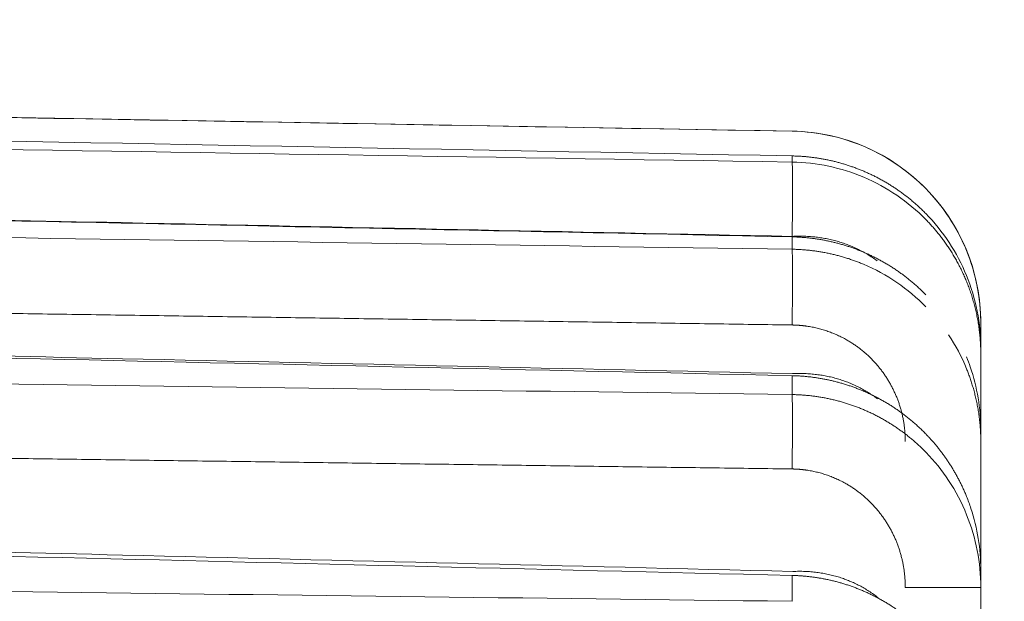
# Model space of a CAD drawing. Header units: millimetres. Extents: x 5437 to 18441, y -4466 to 3128.
# Tile 389 of 497: x 13790 to 13800, y 21 to 27. Entities that reach past the tile are written whole.
import ezdxf

# ---------------------------------------------------------------- set-up
doc = ezdxf.new("R2010")
doc.units = ezdxf.units.MM
doc.layers.add('1', color=7, linetype='Continuous', true_color=0xffffff)
doc.dimstyles.get("Standard").update_dxf_attribs({"dimtxt": 0.18, "dimasz": 0.18, "dimexe": 0.18, "dimexo": 0.0625, "dimgap": 0.09, "dimtad": 0, "dimtih": 1, "dimtoh": 1, "dimdec": 4, "dimzin": 0, "dimdsep": 46, "dimtxsty": 'Standard', "dimcen": 0.09, "dimadec": 0, "dimazin": 0, "dimtfac": 1, "dimtdec": 4, "dimtofl": 0, "dimtmove": 0, "dimatfit": 3, "dimfxl": 1, "dimtolj": 1, "dimtzin": 0, "dimarcsym": 0})

# ---------------------------------------------------------------- blocks, each defined once
blk = doc.blocks.new('*D3')
at = {"color": 0, "lineweight": -2, "transparency": 16777216}
for p, q in [((13674.147, 1169.564), (14135.36, 1169.564)), ((13833.147, -580.436), (14135.36, -580.436))]:
    blk.add_line(p, q, dxfattribs=at)
at = {"color": 0, "lineweight": 0, "transparency": 16777216}
for p, q in [((14135.18, 1089.564), (14135.18, 421.321)), ((14135.18, -500.436), (14135.18, 167.808))]:
    blk.add_line(p, q, dxfattribs=at)
at = {"color": 0, "lineweight": 20, "transparency": 16777216}
for points in [[(14121.847, 1089.564), (14148.514, 1089.564), (14135.18, 1169.564)], [(14121.847, -500.436), (14148.514, -500.436), (14135.18, -580.436)]]:
    blk.add_solid(points, dxfattribs=at)
at = {"layer": 'Defpoints', "color": 0, "lineweight": 20, "transparency": 16777216}
for p in [(13674.085, 1169.564), (13833.085, -580.436), (14135.18, -580.436)]:
    blk.add_point(p, dxfattribs=at)
at = {"color": 0, "lineweight": 20, "transparency": 16777216, "insert": (14135.18, 294.564), "char_height": 80, "attachment_point": 5, "rotation": 270}
blk.add_mtext('\\A1;1750', dxfattribs=at)
blk = doc.blocks.new('*D4')
at = {"color": 0, "lineweight": -2, "transparency": 16777216}
for p, q in [((13346.81, 234.502), (13346.81, -825.635)), ((13857.587, -64.498), (13857.587, -825.635))]:
    blk.add_line(p, q, dxfattribs=at)
at = {"color": 0, "lineweight": 0, "transparency": 16777216}
for p, q in [((13426.81, -825.455), (13508.775, -825.455)), ((13777.587, -825.455), (13695.622, -825.455))]:
    blk.add_line(p, q, dxfattribs=at)
at = {"color": 0, "lineweight": 20, "transparency": 16777216}
for points in [[(13426.81, -812.121), (13426.81, -838.788), (13346.81, -825.455)], [(13777.587, -812.121), (13777.587, -838.788), (13857.587, -825.455)]]:
    blk.add_solid(points, dxfattribs=at)
at = {"layer": 'Defpoints', "color": 0, "lineweight": 20, "transparency": 16777216}
for p in [(13346.81, 234.564), (13857.587, -64.436), (13346.81, -825.455)]:
    blk.add_point(p, dxfattribs=at)
at = {"color": 0, "lineweight": 20, "transparency": 16777216, "insert": (13602.199, -825.455), "char_height": 80, "attachment_point": 5}
blk.add_mtext('\\A1;515', dxfattribs=at)

msp = doc.modelspace()

# ---------------------------------------------------------------- linework, layer by layer
at = {"layer": '1', "color": 0, "lineweight": 20}
for p, q in [((13798.11967, 25.84187), (13776.71853, 26.21543)), ((13798.11967, 25.84187), (13798.11967, 25.841)), ((13798.11967, 25.51931), (13798.11967, 25.58308)), ((13798.11967, 24.61145), (13798.11967, 24.74029)), ((13800.08476, 23.84139), (13800.08476, 23.58048)), ((13800.08476, 23.5805), (13800.08476, 23.51985)), ((13800.08476, 23.51985), (13800.08476, 22.73164)), ((13798.11967, 23.09829), (13798.11967, 23.29498)), ((13800.08476, 22.7317), (13800.08476, 22.60911)), ((13800.08476, 22.60911), (13800.08476, 21.27661)), ((13800.08476, 21.27666), (13800.08476, 21.08943)), ((13798.11967, 20.94608), (13798.11967, 21.21514)), ((13800.08476, 21.08943), (13800.08476, 19.18213))]:
    msp.add_line(p, q, dxfattribs=at)
msp.add_arc((13798.08476, 23.84218), 2, 0, 89, dxfattribs=at)
for points, degree in [([(13776.72214, 26.21199), (13783.85466, 26.0886), (13790.98717, 25.96493), (13798.11967, 25.841)], 3), ([(13798.11967, 25.58308), (13791.03535, 25.71681), (13783.95102, 25.85021), (13776.86668, 25.98331)], 3), ([(13778.40281, 25.83408), (13784.9751, 25.72935), (13791.54739, 25.62443), (13798.11967, 25.51931)], 3), ([(13798.11967, 24.74029), (13792.59823, 24.85364), (13787.07678, 24.96675), (13781.55533, 25.07963)], 3), ([(13781.64405, 24.85336), (13787.13593, 24.77284), (13792.6278, 24.6922), (13798.11967, 24.61145)], 3), ([(13799.00408, 24.49236), (13798.61968, 24.76859), (13798.12351, 24.74572)], 2), ([(13798.11967, 23.82298), (13794.87494, 23.87076), (13791.63021, 23.91852), (13788.38548, 23.96624), (13785.14075, 24.01392), (13781.89603, 24.06158)], 5), ([(13799.74859, 23.72174), (13799.82292, 23.60995), (13799.88602, 23.49078), (13799.93661, 23.36659)], 3), ([(13798.11967, 23.29498), (13792.73302, 23.4155), (13787.34636, 23.53576), (13781.9597, 23.65575)], 3), ([(13799.9755, 23.38569), (13799.96325, 23.4213), (13799.95001, 23.45658), (13799.93579, 23.49146)], 3), ([(13782.01334, 23.31522), (13787.38212, 23.243), (13792.75089, 23.17069), (13798.11967, 23.09829)], 3), ([(13799.00856, 23.05495), (13798.625, 23.338), (13798.12454, 23.3163)], 2), ([(13798.11967, 22.32385), (13794.8977, 22.3674), (13791.67573, 22.41093), (13788.45376, 22.45443), (13785.2318, 22.49789), (13782.00983, 22.54134)], 5), ([(13799.51602, 22.49495), (13799.60262, 22.40547), (13799.68095, 22.30818), (13799.74966, 22.2047)], 3), ([(13799.74966, 22.2047), (13799.82398, 22.09214), (13799.88703, 21.97233), (13799.93754, 21.8476)], 3), ([(13799.98254, 21.91235), (13799.96861, 21.95453), (13799.9533, 21.99627), (13799.93663, 22.03748)], 3), ([(13798.11967, 21.21514), (13792.71443, 21.34744), (13787.30918, 21.47942), (13781.90391, 21.61107)], 3), ([(13799.0149, 20.98507), (13798.63268, 21.27769), (13798.12579, 21.25718)], 2), ([(13781.79389, 21.14699), (13787.23582, 21.08011), (13792.67774, 21.01314), (13798.11967, 20.94608)], 3)]:
    msp.add_open_spline(points, degree=degree, dxfattribs=at)
for points, degree, knots in [([(13798.11967, 25.841), (13798.26006, 25.83856), (13798.40019, 25.82127), (13798.67375, 25.75779), (13798.80717, 25.71159), (13798.93429, 25.65195)], 3, [0, 0, 0, 0, 0.5, 0.5, 1, 1, 1, 1]), ([(13798.93429, 25.65195), (13799.04165, 25.60158), (13799.14451, 25.54164), (13799.33801, 25.40451), (13799.42864, 25.32731), (13799.51173, 25.24271)], 3, [0, 0, 0, 0, 0.5, 0.5, 1, 1, 1, 1]), ([(13799.51115, 24.9838), (13799.50583, 24.98918), (13799.4952, 24.99994), (13799.47905, 25.01583), (13799.46277, 25.0315), (13799.44635, 25.04696), (13799.4298, 25.06219), (13799.41312, 25.0772), (13799.39632, 25.09199), (13799.37939, 25.10655), (13799.36234, 25.12089), (13799.34517, 25.13501), (13799.32789, 25.1489), (13799.3105, 25.16256), (13799.293, 25.176), (13799.2754, 25.18921), (13799.2577, 25.2022), (13799.2399, 25.21496), (13799.222, 25.2275), (13799.20402, 25.23981), (13799.18595, 25.25189), (13799.16779, 25.26375), (13799.14955, 25.27538), (13799.13123, 25.28678), (13799.11284, 25.29796), (13799.09437, 25.30892), (13799.07584, 25.31964), (13799.05723, 25.33015), (13799.03857, 25.34043), (13799.01984, 25.35048), (13799.00105, 25.36031), (13798.98221, 25.36992), (13798.96332, 25.3793), (13798.94438, 25.38846), (13798.92539, 25.3974), (13798.90636, 25.40611), (13798.88729, 25.41461), (13798.86818, 25.42288), (13798.84903, 25.43094), (13798.82985, 25.43877), (13798.81064, 25.44639), (13798.79141, 25.45379), (13798.77215, 25.46097), (13798.75287, 25.46793), (13798.73356, 25.47468), (13798.71425, 25.48122), (13798.69491, 25.48754), (13798.67557, 25.49365), (13798.65621, 25.49955), (13798.63685, 25.50523), (13798.61749, 25.51071), (13798.59812, 25.51598), (13798.57875, 25.52104), (13798.55939, 25.52589), (13798.54003, 25.53053), (13798.52067, 25.53498), (13798.50133, 25.53921), (13798.482, 25.54325), (13798.46268, 25.54708), (13798.44338, 25.55072), (13798.42409, 25.55415), (13798.40483, 25.55739), (13798.38559, 25.56043), (13798.36637, 25.56328), (13798.34718, 25.56593), (13798.32802, 25.56839), (13798.30889, 25.57066), (13798.28979, 25.57273), (13798.27073, 25.57462), (13798.2517, 25.57633), (13798.23271, 25.57784), (13798.21377, 25.57917), (13798.19486, 25.58032), (13798.176, 25.58129), (13798.15718, 25.58207), (13798.13841, 25.58269), (13798.12591, 25.58295), (13798.11967, 25.58308)], 3, [0, 0, 0, 0, 0.01461598, 0.02919725, 0.04374382, 0.05825568, 0.07273284, 0.0871753, 0.10158306, 0.11595611, 0.13029448, 0.14459814, 0.15886711, 0.17310139, 0.18730098, 0.20146587, 0.21559608, 0.22969161, 0.24375244, 0.2577786, 0.27177007, 0.28572686, 0.29964898, 0.31353641, 0.32738918, 0.34120727, 0.35499068, 0.36873943, 0.38245351, 0.39613293, 0.40977768, 0.42338776, 0.43696319, 0.45050396, 0.46401007, 0.47748153, 0.49091833, 0.50432048, 0.51768799, 0.53102085, 0.54431906, 0.55758263, 0.57081156, 0.58400585, 0.5971655, 0.61029052, 0.6233809, 0.63643666, 0.64945779, 0.66244429, 0.67539617, 0.68831343, 0.70119607, 0.71404409, 0.7268575, 0.73963629, 0.75238048, 0.76509006, 0.77776503, 0.7904054, 0.80301117, 0.81558235, 0.82811893, 0.84062091, 0.85308831, 0.86552112, 0.87791934, 0.89028298, 0.90261204, 0.91490653, 0.92716644, 0.93939178, 0.95158255, 0.96373875, 0.9758604, 0.98794748, 1, 1, 1, 1]), ([(13798.11967, 25.51931), (13798.24763, 25.51708), (13798.37538, 25.50258), (13798.62575, 25.44955), (13798.74838, 25.41102), (13798.86619, 25.3612)], 3, [0, 0, 0, 0, 0.5, 0.5, 1, 1, 1, 1]), ([(13798.86619, 25.3612), (13798.9869, 25.30992), (13799.10255, 25.24678), (13799.31929, 25.09918), (13799.42037, 25.01474), (13799.51222, 24.92126)], 3, [0, 0, 0, 0, 0.5, 0.5, 1, 1, 1, 1]), ([(13799.51173, 25.24271), (13799.60239, 25.15039), (13799.68406, 25.04925), (13799.82637, 24.83312), (13799.887, 24.71813), (13799.98494, 24.4786), (13800.02226, 24.35408), (13800.07217, 24.10016), (13800.08476, 23.97078), (13800.08476, 23.84139)], 3, [0, 0, 0, 0, 0.25, 0.25, 0.5, 0.5, 0.75, 0.75, 1, 1, 1, 1]), ([(13798.12352, 24.74571), (13795.79666, 24.79339), (13791.76867, 24.87584), (13786.6088, 24.98131), (13783.41223, 25.04659), (13781.91681, 25.07711), (13781.55326, 25.08453)], 3, [0, 0, 0, 0, 0.42127061, 0.72925836, 0.93417978, 1, 1, 1, 1]), ([(13800.08476, 23.5805), (13800.08476, 23.71003), (13800.07215, 23.83956), (13800.02219, 24.09377), (13799.98484, 24.21844), (13799.88679, 24.45829), (13799.82609, 24.57345), (13799.68365, 24.78994), (13799.60189, 24.89128), (13799.51115, 24.9838)], 3, [0, 0, 0, 0, 0.25, 0.25, 0.5, 0.5, 0.75, 0.75, 1, 1, 1, 1]), ([(13799.51222, 24.92126), (13799.5173, 24.91606), (13799.52748, 24.90561), (13799.5426, 24.88968), (13799.55767, 24.87346), (13799.57268, 24.85694), (13799.58761, 24.84012), (13799.60247, 24.82301), (13799.61725, 24.80559), (13799.63194, 24.78787), (13799.64653, 24.76985), (13799.66102, 24.75152), (13799.67539, 24.73288), (13799.68966, 24.71394), (13799.7038, 24.69468), (13799.7178, 24.67512), (13799.73168, 24.65525), (13799.7454, 24.63506), (13799.75898, 24.61456), (13799.77239, 24.59375), (13799.78564, 24.57263), (13799.79871, 24.55119), (13799.81161, 24.52944), (13799.82431, 24.50738), (13799.83681, 24.485), (13799.84911, 24.46231), (13799.86119, 24.43932), (13799.87306, 24.416), (13799.88469, 24.39238), (13799.89609, 24.36845), (13799.90724, 24.34421), (13799.91813, 24.31967), (13799.92876, 24.29482), (13799.93913, 24.26967), (13799.94921, 24.24421), (13799.959, 24.21846), (13799.9685, 24.19241), (13799.97769, 24.16606), (13799.98656, 24.13943), (13799.99512, 24.1125), (13800.00334, 24.08529), (13800.01122, 24.0578), (13800.01875, 24.03003), (13800.02593, 24.00198), (13800.03274, 23.97366), (13800.03917, 23.94508), (13800.04522, 23.91623), (13800.05087, 23.88713), (13800.05612, 23.85777), (13800.06096, 23.82816), (13800.06538, 23.79832), (13800.06938, 23.76823), (13800.07293, 23.73792), (13800.07604, 23.70738), (13800.0787, 23.67662), (13800.08089, 23.64565), (13800.08261, 23.61447), (13800.08384, 23.5831), (13800.08462, 23.55154), (13800.08471, 23.53043), (13800.08476, 23.51985)], 3, [0, 0, 0, 0, 0.01403578, 0.02818398, 0.0424446, 0.05681765, 0.07130313, 0.08590104, 0.1006114, 0.11543419, 0.13036944, 0.14541713, 0.16057728, 0.17584988, 0.19123495, 0.20673248, 0.22234248, 0.23806495, 0.2538999, 0.26984732, 0.28590722, 0.3020796, 0.31836447, 0.33476182, 0.35127167, 0.367894, 0.38462884, 0.40147617, 0.418436, 0.43550833, 0.45269316, 0.4699905, 0.48740035, 0.50492271, 0.52255758, 0.54030497, 0.55816487, 0.57613728, 0.59422222, 0.61241967, 0.63072965, 0.64915215, 0.66768717, 0.68633472, 0.7050948, 0.72396741, 0.74295254, 0.76205021, 0.78126041, 0.80058314, 0.82001841, 0.83956621, 0.85922654, 0.87899942, 0.89888483, 0.91888279, 0.93899328, 0.95921631, 0.97955188, 1, 1, 1, 1]), ([(13799.51244, 24.13717), (13799.5072, 24.1425), (13799.49675, 24.15313), (13799.48086, 24.16884), (13799.46485, 24.18436), (13799.44869, 24.19966), (13799.43239, 24.21475), (13799.41596, 24.22964), (13799.39941, 24.24431), (13799.38272, 24.25877), (13799.36591, 24.27302), (13799.34898, 24.28705), (13799.33193, 24.30087), (13799.31477, 24.31447), (13799.29749, 24.32786), (13799.2801, 24.34103), (13799.26261, 24.35399), (13799.24501, 24.36673), (13799.22731, 24.37926), (13799.20952, 24.39156), (13799.19163, 24.40365), (13799.17364, 24.41553), (13799.15557, 24.42718), (13799.13741, 24.43862), (13799.11917, 24.44984), (13799.10085, 24.46084), (13799.08244, 24.47162), (13799.06397, 24.48219), (13799.04542, 24.49253), (13799.0268, 24.50266), (13799.00811, 24.51257), (13798.98936, 24.52226), (13798.97055, 24.53174), (13798.95168, 24.54099), (13798.93275, 24.55003), (13798.91377, 24.55886), (13798.89474, 24.56746), (13798.87566, 24.57585), (13798.85653, 24.58402), (13798.83736, 24.59198), (13798.81815, 24.59972), (13798.7989, 24.60725), (13798.77962, 24.61456), (13798.7603, 24.62165), (13798.74096, 24.62854), (13798.72158, 24.63521), (13798.70218, 24.64167), (13798.68276, 24.64791), (13798.66332, 24.65395), (13798.64385, 24.65977), (13798.62438, 24.66539), (13798.60488, 24.67079), (13798.58538, 24.67599), (13798.56587, 24.68097), (13798.54635, 24.68576), (13798.52683, 24.69033), (13798.50731, 24.6947), (13798.48778, 24.69886), (13798.46826, 24.70282), (13798.44874, 24.70658), (13798.42923, 24.71013), (13798.40973, 24.71349), (13798.39024, 24.71664), (13798.37077, 24.7196), (13798.35131, 24.72235), (13798.33186, 24.72491), (13798.31244, 24.72727), (13798.29303, 24.72944), (13798.27365, 24.73141), (13798.2543, 24.73319), (13798.23497, 24.73478), (13798.21567, 24.73617), (13798.1964, 24.73738), (13798.17717, 24.73839), (13798.15797, 24.73922), (13798.13881, 24.73987), (13798.12604, 24.74015), (13798.11967, 24.74029)], 3, [0, 0, 0, 0, 0.01438885, 0.02874897, 0.04308036, 0.05738303, 0.07165699, 0.08590224, 0.1001188, 0.11430666, 0.12846584, 0.14259635, 0.15669819, 0.17077136, 0.18481589, 0.19883178, 0.21281902, 0.22677764, 0.24070764, 0.25460903, 0.26848182, 0.28232601, 0.29614162, 0.30992865, 0.32368711, 0.33741701, 0.35111836, 0.36479116, 0.37843544, 0.39205119, 0.40563842, 0.41919715, 0.43272738, 0.44622912, 0.45970238, 0.47314718, 0.48656351, 0.4999514, 0.51331085, 0.52664187, 0.53994446, 0.55321865, 0.56646443, 0.57968183, 0.59287085, 0.60603149, 0.61916378, 0.63226772, 0.64534332, 0.65839059, 0.67140954, 0.68440019, 0.69736254, 0.71029661, 0.72320241, 0.73607994, 0.74892922, 0.76175026, 0.77454307, 0.78730766, 0.80004405, 0.81275225, 0.82543226, 0.8380841, 0.85070778, 0.86330332, 0.87587072, 0.88840999, 0.90092116, 0.91340423, 0.92585921, 0.93828612, 0.95068497, 0.96305576, 0.97539853, 0.98771327, 1, 1, 1, 1]), ([(13798.11967, 24.61145), (13798.12677, 24.61132), (13798.14099, 24.61105), (13798.16233, 24.61036), (13798.18369, 24.60946), (13798.20507, 24.60832), (13798.22646, 24.60696), (13798.24787, 24.60536), (13798.26929, 24.60352), (13798.29071, 24.60145), (13798.31215, 24.59915), (13798.33358, 24.59661), (13798.35502, 24.59384), (13798.37645, 24.59082), (13798.39788, 24.58757), (13798.4193, 24.58409), (13798.44071, 24.58036), (13798.4621, 24.5764), (13798.48348, 24.57219), (13798.50485, 24.56775), (13798.52619, 24.56306), (13798.54751, 24.55814), (13798.5688, 24.55297), (13798.59006, 24.54757), (13798.61129, 24.54192), (13798.63248, 24.53603), (13798.65364, 24.52989), (13798.67476, 24.52352), (13798.69583, 24.5169), (13798.71685, 24.51004), (13798.73783, 24.50294), (13798.75875, 24.49559), (13798.77962, 24.488), (13798.80043, 24.48017), (13798.82118, 24.4721), (13798.84187, 24.46379), (13798.8556, 24.45806), (13798.86246, 24.45519)], 3, [0, 0, 0, 0, 0.02790997, 0.05585842, 0.08384537, 0.11187088, 0.13993498, 0.16803771, 0.19617912, 0.22435924, 0.25257811, 0.28083578, 0.30913229, 0.33746767, 0.36584197, 0.39425522, 0.42270747, 0.45119874, 0.47972909, 0.50829855, 0.53690716, 0.56555496, 0.59424198, 0.62296827, 0.65173386, 0.68053878, 0.70938309, 0.73826681, 0.76718998, 0.79615264, 0.82515482, 0.85419657, 0.88327791, 0.91239889, 0.94155954, 0.9707599, 1, 1, 1, 1]), ([(13798.86247, 24.45519), (13798.98421, 24.40345), (13799.10084, 24.33978), (13799.31931, 24.19102), (13799.42116, 24.10594), (13799.51362, 24.0118)], 3, [0, 0, 0, 0, 0.5, 0.5, 1, 1, 1, 1]), ([(13799.29872, 22.60911), (13799.29882, 22.7721), (13799.27189, 22.93442), (13799.21897, 23.0891), (13799.06361, 23.37678), (13798.82382, 23.5985), (13798.68465, 23.68857), (13798.48705, 23.77316), (13798.27763, 23.81172), (13798.22507, 23.81841), (13798.17244, 23.82216), (13798.11967, 23.82298)], 5, [0, 0, 0, 0, 0, 0, 0.43343098, 0.43343098, 0.43343098, 0.85997902, 0.85997902, 0.85997902, 1, 1, 1, 1, 1, 1]), ([(13798.12454, 23.3163), (13795.79769, 23.36823), (13791.76969, 23.45804), (13786.60982, 23.5729), (13783.54732, 23.641), (13782.18597, 23.67125), (13781.95648, 23.67635)], 3, [0, 0, 0, 0, 0.43175031, 0.74739969, 0.95741882, 1, 1, 1, 1]), ([(13800.08476, 22.7317), (13800.08476, 22.84268), (13800.07555, 22.95367), (13800.03896, 23.17266), (13800.01158, 23.28065), (13799.9755, 23.38569)], 3, [0, 0, 0, 0, 0.5, 0.5, 1, 1, 1, 1]), ([(13799.51471, 22.68585), (13799.5095, 22.6912), (13799.49909, 22.70187), (13799.48327, 22.71764), (13799.46732, 22.73322), (13799.45122, 22.74859), (13799.43499, 22.76376), (13799.41862, 22.77871), (13799.40212, 22.79346), (13799.38549, 22.80799), (13799.36874, 22.82231), (13799.35186, 22.83643), (13799.33486, 22.85033), (13799.31774, 22.86401), (13799.30051, 22.87749), (13799.28317, 22.89074), (13799.26572, 22.90379), (13799.24816, 22.91662), (13799.2305, 22.92923), (13799.21273, 22.94163), (13799.19487, 22.95382), (13799.17692, 22.96578), (13799.15887, 22.97753), (13799.14074, 22.98907), (13799.12251, 23.00038), (13799.10421, 23.01148), (13799.08582, 23.02236), (13799.06736, 23.03303), (13799.04882, 23.04347), (13799.0302, 23.0537), (13799.01152, 23.06371), (13798.99277, 23.07351), (13798.97395, 23.08308), (13798.95507, 23.09244), (13798.93614, 23.10158), (13798.91714, 23.11051), (13798.89809, 23.11921), (13798.87899, 23.1277), (13798.85984, 23.13598), (13798.84065, 23.14404), (13798.82141, 23.15188), (13798.80213, 23.1595), (13798.78281, 23.16692), (13798.76345, 23.17411), (13798.74407, 23.18109), (13798.72465, 23.18786), (13798.7052, 23.19442), (13798.68572, 23.20076), (13798.66622, 23.20688), (13798.6467, 23.2128), (13798.62716, 23.21851), (13798.6076, 23.224), (13798.58803, 23.22928), (13798.56844, 23.23436), (13798.54885, 23.23922), (13798.52925, 23.24388), (13798.50964, 23.24833), (13798.49003, 23.25257), (13798.47042, 23.25661), (13798.45081, 23.26044), (13798.4312, 23.26407), (13798.4116, 23.26749), (13798.39201, 23.27071), (13798.37243, 23.27373), (13798.35286, 23.27655), (13798.3333, 23.27916), (13798.31376, 23.28158), (13798.29424, 23.2838), (13798.27474, 23.28582), (13798.25526, 23.28765), (13798.2358, 23.28928), (13798.21637, 23.29071), (13798.19697, 23.29195), (13798.1776, 23.293), (13798.15826, 23.29386), (13798.13895, 23.29454), (13798.12609, 23.29483), (13798.11967, 23.29498)], 3, [0, 0, 0, 0, 0.01435158, 0.02867513, 0.04297066, 0.0572382, 0.07147776, 0.08568936, 0.09987302, 0.11402876, 0.1281566, 0.14225656, 0.15632864, 0.17037289, 0.18438931, 0.19837792, 0.21233875, 0.22627181, 0.24017712, 0.25405471, 0.2679046, 0.2817268, 0.29552134, 0.30928823, 0.32302751, 0.33673919, 0.35042329, 0.36407983, 0.37770884, 0.39131035, 0.40488436, 0.4184309, 0.43195, 0.44544169, 0.45890597, 0.47234288, 0.48575244, 0.49913467, 0.5124896, 0.52581725, 0.53911765, 0.55239081, 0.56563677, 0.57885555, 0.59204717, 0.60521166, 0.61834905, 0.63145935, 0.6445426, 0.65759882, 0.67062804, 0.68363029, 0.69660558, 0.70955395, 0.72247543, 0.73537003, 0.7482378, 0.76107875, 0.77389291, 0.78668031, 0.79944099, 0.81217496, 0.82488225, 0.8375629, 0.85021694, 0.86284438, 0.87544527, 0.88801963, 0.90056749, 0.91308888, 0.92558383, 0.93805237, 0.95049453, 0.96291034, 0.97529984, 0.98766305, 1, 1, 1, 1]), ([(13799.93661, 23.36658), (13799.93944, 23.35957), (13799.94513, 23.34544), (13799.95344, 23.32394), (13799.96165, 23.30201), (13799.96972, 23.27962), (13799.97765, 23.25679), (13799.98542, 23.2335), (13799.99301, 23.20977), (13800.00042, 23.18558), (13800.00763, 23.16093), (13800.01462, 23.13584), (13800.02137, 23.1103), (13800.02788, 23.0843), (13800.03412, 23.05785), (13800.04009, 23.03096), (13800.04576, 23.00361), (13800.05112, 22.97582), (13800.05615, 22.94759), (13800.06083, 22.91892), (13800.06515, 22.88981), (13800.0691, 22.86027), (13800.07264, 22.8303), (13800.07577, 22.79991), (13800.07847, 22.7691), (13800.08072, 22.73788), (13800.0825, 22.70625), (13800.08379, 22.67422), (13800.08461, 22.64179), (13800.08471, 22.62005), (13800.08476, 22.60911)], 3, [0, 0, 0, 0, 0.0291863, 0.05885613, 0.0890095, 0.11964641, 0.15076686, 0.18237087, 0.21445844, 0.24702956, 0.28008425, 0.3136225, 0.34764431, 0.38214969, 0.41713863, 0.45261114, 0.48856722, 0.52500686, 0.56193007, 0.59933684, 0.63722717, 0.67560107, 0.71445852, 0.75379952, 0.79362407, 0.83393218, 0.87472383, 0.91599901, 0.95775774, 1, 1, 1, 1]), ([(13798.11967, 23.09829), (13798.12682, 23.09816), (13798.14113, 23.0979), (13798.1626, 23.09723), (13798.18408, 23.09633), (13798.20557, 23.09519), (13798.22707, 23.09383), (13798.24858, 23.09222), (13798.27008, 23.09038), (13798.29159, 23.08831), (13798.31309, 23.08599), (13798.33458, 23.08345), (13798.35607, 23.08066), (13798.37755, 23.07764), (13798.39901, 23.07437), (13798.42046, 23.07087), (13798.44189, 23.06714), (13798.46329, 23.06316), (13798.48467, 23.05894), (13798.50603, 23.05449), (13798.52735, 23.0498), (13798.54865, 23.04486), (13798.56991, 23.03969), (13798.59113, 23.03428), (13798.61231, 23.02863), (13798.63344, 23.02274), (13798.65454, 23.01661), (13798.67558, 23.01024), (13798.69657, 23.00363), (13798.71751, 22.99678), (13798.73839, 22.9897), (13798.75921, 22.98237), (13798.77997, 22.97481), (13798.80066, 22.96701), (13798.82128, 22.95897), (13798.84184, 22.9507), (13798.85548, 22.945), (13798.8623, 22.94214)], 3, [0, 0, 0, 0, 0.02809208, 0.05621144, 0.08435816, 0.11253234, 0.14073406, 0.1689634, 0.19722045, 0.22550529, 0.253818, 0.28215867, 0.31052738, 0.33892422, 0.36734926, 0.39580259, 0.42428429, 0.45279444, 0.48133313, 0.50990043, 0.53849643, 0.5671212, 0.59577484, 0.62445741, 0.65316899, 0.68190968, 0.71067954, 0.73947865, 0.7683071, 0.79716496, 0.8260523, 0.85496922, 0.88391578, 0.91289206, 0.94189814, 0.97093409, 1, 1, 1, 1]), ([(13798.86231, 22.94214), (13798.86906, 22.93926), (13798.88257, 22.93351), (13798.90274, 22.92458), (13798.92285, 22.91542), (13798.94291, 22.90602), (13798.96289, 22.89637), (13798.98281, 22.88649), (13799.00265, 22.87636), (13799.02242, 22.86598), (13799.04211, 22.85537), (13799.06172, 22.84451), (13799.08125, 22.8334), (13799.10069, 22.82206), (13799.12004, 22.81047), (13799.13929, 22.79864), (13799.15844, 22.78657), (13799.1775, 22.77425), (13799.19645, 22.7617), (13799.2153, 22.7489), (13799.23403, 22.73586), (13799.25265, 22.72258), (13799.27116, 22.70906), (13799.28954, 22.6953), (13799.3078, 22.6813), (13799.32593, 22.66707), (13799.34393, 22.65259), (13799.3618, 22.63788), (13799.37954, 22.62294), (13799.39713, 22.60776), (13799.41458, 22.59234), (13799.43188, 22.57669), (13799.44903, 22.56081), (13799.46603, 22.54469), (13799.48286, 22.52835), (13799.49955, 22.51178), (13799.51052, 22.50057), (13799.51601, 22.49495)], 3, [0, 0, 0, 0, 0.02758041, 0.05521833, 0.08291385, 0.11066702, 0.13847794, 0.16634667, 0.19427329, 0.22225786, 0.25030047, 0.27840118, 0.30656006, 0.33477718, 0.36305262, 0.39138644, 0.41977872, 0.44822951, 0.47673889, 0.50530692, 0.53393368, 0.56261922, 0.59136362, 0.62016693, 0.64902922, 0.67795056, 0.70693101, 0.73597063, 0.76506948, 0.79422763, 0.82344513, 0.85272205, 0.88205845, 0.91145439, 0.94090992, 0.9704251, 1, 1, 1, 1]), ([(13799.93663, 22.03748), (13799.9339, 22.04416), (13799.92845, 22.0575), (13799.92004, 22.07734), (13799.91147, 22.09699), (13799.90274, 22.11644), (13799.89385, 22.1357), (13799.88482, 22.15476), (13799.87563, 22.17363), (13799.8663, 22.1923), (13799.85683, 22.21077), (13799.84722, 22.22905), (13799.83749, 22.24713), (13799.82762, 22.26501), (13799.81763, 22.28269), (13799.80752, 22.30017), (13799.7973, 22.31745), (13799.78696, 22.33454), (13799.77652, 22.35142), (13799.76597, 22.36811), (13799.75532, 22.3846), (13799.74457, 22.40089), (13799.73373, 22.41698), (13799.7228, 22.43288), (13799.71179, 22.44858), (13799.70069, 22.46408), (13799.68952, 22.47938), (13799.67827, 22.49449), (13799.66694, 22.50941), (13799.65555, 22.52413), (13799.6441, 22.53865), (13799.63258, 22.55298), (13799.62101, 22.56712), (13799.60938, 22.58107), (13799.5977, 22.59483), (13799.58597, 22.60839), (13799.57419, 22.62177), (13799.56238, 22.63496), (13799.55052, 22.64796), (13799.53863, 22.66077), (13799.52671, 22.6734), (13799.5187, 22.68171), (13799.51471, 22.68585)], 3, [0, 0, 0, 0, 0.02785415, 0.05556185, 0.0831231, 0.1105379, 0.13780626, 0.16492818, 0.19190368, 0.21873275, 0.2454154, 0.27195164, 0.29834148, 0.32458492, 0.35068197, 0.37663263, 0.40243692, 0.42809484, 0.4536064, 0.47897161, 0.50419048, 0.52926301, 0.55418922, 0.57896911, 0.6036027, 0.62808999, 0.65243099, 0.67662572, 0.70067419, 0.72457641, 0.74833238, 0.77194213, 0.79540567, 0.818723, 0.84189414, 0.8649191, 0.8877979, 0.91053056, 0.93311708, 0.95555748, 0.97785179, 1, 1, 1, 1]), ([(13799.29872, 21.08943), (13799.29884, 21.2544), (13799.27228, 21.41874), (13799.21983, 21.57588), (13799.06672, 21.86639), (13798.82882, 22.09203), (13798.69136, 22.18383), (13798.49359, 22.27145), (13798.28322, 22.31189), (13798.2288, 22.31909), (13798.17431, 22.32308), (13798.11967, 22.32385)], 5, [0, 0, 0, 0, 0, 0, 0.43498606, 0.43498606, 0.43498606, 0.85628153, 0.85628153, 0.85628153, 1, 1, 1, 1, 1, 1]), ([(13799.93754, 21.8476), (13799.986, 21.7273), (13800.02292, 21.60248), (13800.0723, 21.34824), (13800.08476, 21.21883), (13800.08476, 21.08943)], 3, [0, 0, 0, 0, 0.5, 0.5, 1, 1, 1, 1]), ([(13800.08476, 21.27666), (13800.08476, 21.38436), (13800.07615, 21.49207), (13800.04193, 21.70484), (13800.01632, 21.80991), (13799.98255, 21.91234)], 3, [0, 0, 0, 0, 0.5, 0.5, 1, 1, 1, 1]), ([(13798.1258, 21.25718), (13795.79894, 21.31396), (13791.77094, 21.41213), (13786.61107, 21.53767), (13783.53298, 21.61247), (13782.15603, 21.6459), (13781.91096, 21.65185)], 3, [0, 0, 0, 0, 0.43050506, 0.74524404, 0.95465743, 1, 1, 1, 1]), ([(13799.51815, 20.59723), (13799.51295, 20.60263), (13799.50254, 20.61343), (13799.48672, 20.6294), (13799.47077, 20.64517), (13799.45467, 20.66072), (13799.43843, 20.67607), (13799.42206, 20.69121), (13799.40555, 20.70614), (13799.38891, 20.72085), (13799.37215, 20.73535), (13799.35526, 20.74964), (13799.33824, 20.76372), (13799.32111, 20.77758), (13799.30386, 20.79122), (13799.2865, 20.80465), (13799.26903, 20.81787), (13799.25145, 20.83086), (13799.23377, 20.84364), (13799.21598, 20.85621), (13799.1981, 20.86855), (13799.18012, 20.88068), (13799.16204, 20.89258), (13799.14388, 20.90427), (13799.12562, 20.91574), (13799.10729, 20.927), (13799.08886, 20.93803), (13799.07036, 20.94884), (13799.05179, 20.95943), (13799.03314, 20.96981), (13799.01441, 20.97996), (13798.99562, 20.98989), (13798.97676, 20.99961), (13798.95784, 21.0091), (13798.93886, 21.01838), (13798.91982, 21.02744), (13798.90073, 21.03627), (13798.88158, 21.04489), (13798.86238, 21.05329), (13798.84314, 21.06147), (13798.82385, 21.06944), (13798.80452, 21.07718), (13798.78514, 21.08471), (13798.76573, 21.09202), (13798.74629, 21.09911), (13798.72681, 21.10599), (13798.70731, 21.11265), (13798.68777, 21.1191), (13798.66821, 21.12533), (13798.64863, 21.13135), (13798.62903, 21.13715), (13798.60941, 21.14274), (13798.58977, 21.14811), (13798.57012, 21.15328), (13798.55047, 21.15823), (13798.5308, 21.16297), (13798.51112, 21.1675), (13798.49145, 21.17182), (13798.47177, 21.17593), (13798.45209, 21.17984), (13798.43241, 21.18353), (13798.41274, 21.18702), (13798.39308, 21.19031), (13798.37342, 21.19339), (13798.35378, 21.19626), (13798.33415, 21.19893), (13798.31453, 21.2014), (13798.29493, 21.20367), (13798.27536, 21.20574), (13798.2558, 21.2076), (13798.23627, 21.20927), (13798.21676, 21.21075), (13798.19728, 21.21202), (13798.17783, 21.2131), (13798.15842, 21.21398), (13798.13903, 21.21468), (13798.12612, 21.21499), (13798.11967, 21.21514)], 3, [0, 0, 0, 0, 0.01438616, 0.02874289, 0.04307022, 0.05736819, 0.07163682, 0.08587617, 0.10008625, 0.11426711, 0.12841878, 0.14254131, 0.15663471, 0.17069905, 0.18473434, 0.19874063, 0.21271795, 0.22666635, 0.24058586, 0.25447653, 0.26833839, 0.28217147, 0.29597583, 0.3097515, 0.32349852, 0.33721694, 0.35090679, 0.36456812, 0.37820096, 0.39180537, 0.40538138, 0.41892904, 0.4324484, 0.44593948, 0.45940235, 0.47283704, 0.48624359, 0.49962206, 0.5129725, 0.52629493, 0.53958943, 0.55285602, 0.56609475, 0.57930568, 0.59248885, 0.60564432, 0.61877212, 0.63187231, 0.64494493, 0.65799004, 0.67100769, 0.68399793, 0.6969608, 0.70989637, 0.72280467, 0.73568577, 0.74853971, 0.76136656, 0.77416635, 0.78693914, 0.799685, 0.81240397, 0.8250961, 0.83776146, 0.85040009, 0.86301206, 0.87559742, 0.88815622, 0.90068852, 0.91319439, 0.92567387, 0.93812703, 0.95055392, 0.9629546, 0.97532914, 0.98767758, 1, 1, 1, 1])]:
    msp.add_open_spline(points, degree=degree, knots=knots, dxfattribs=at)
for points, weights in [([(13798.11967, 24.72243), (13798.1314, 25.45576), (13798.11967, 25.51931)], [1, 0.73711205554, 1]), ([(13798.11967, 23.82298), (13798.1296, 24.49773), (13798.11967, 24.61145)], [1, 0.764374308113, 1]), ([(13798.11967, 22.32385), (13798.12804, 22.9432), (13798.11967, 23.09829)], [1, 0.790697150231, 1]), ([(13799.29872, 21.08943), (13800.08405, 21.08943), (13800.08476, 21.08943)], [1, 0.713438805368, 0.999623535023])]:
    msp.add_rational_spline(points, weights, degree=2, dxfattribs=at)

# ---------------------------------------------------------------- dimensions: what is measured, and where the dimension line sits
at = {"color": 0, "lineweight": 20}
dim = msp.add_linear_dim(base=(14135.18029, -580.43566), p1=(13674.08476, 1169.56434), p2=(13833.08476, -580.43566), angle=90, dimstyle='Standard', override={"dimtxt": 80, "dimasz": 80, "dimdec": 0, "dimlwd": 0}, dxfattribs=at)
dim.commit()
dim.dimension.update_dxf_attribs({"geometry": '*D3', "text_midpoint": (14135.18029, 294.56434), "text_rotation": 270})
dim = msp.add_linear_dim(base=(13346.81039, -825.45454), p1=(13857.58667, -64.43566), p2=(13346.81039, 234.56434), text='515', dimstyle='Standard', override={"dimtxt": 80, "dimasz": 80, "dimdec": 0, "dimlwd": 0}, dxfattribs=at)
dim.commit()
dim.dimension.update_dxf_attribs({"geometry": '*D4', "text_midpoint": (13602.19853, -825.45454)})

doc.saveas('drawing.dxf')
